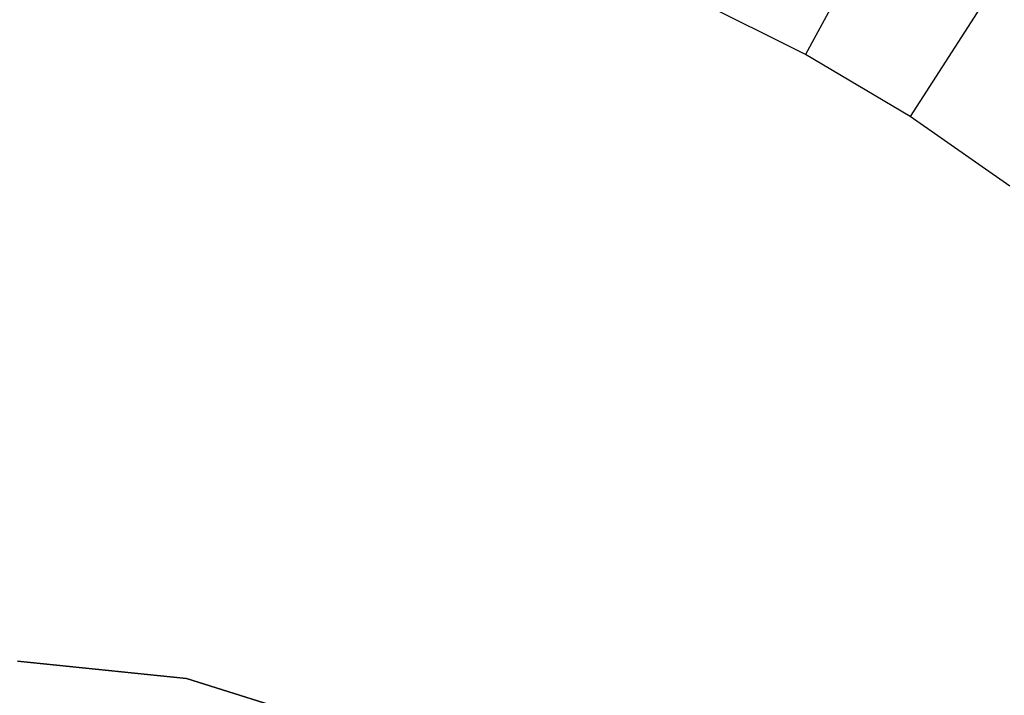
# Model space of a CAD drawing. Extents: x 0.3 to 7.1, y -3.38 to 3.38.
# Tile 306 of 394: x 3.7 to 4.44, y 0.6 to 1.11. Entities that reach past the tile are written whole.
import ezdxf

# ---------------------------------------------------------------- set-up
doc = ezdxf.new("R2010")
doc.units = 0
doc.header["$LTSCALE"] = 2.54
doc.layers.get('0').update_dxf_attribs({"linetype": 'CONTINUOUS'})

# ---------------------------------------------------------------- blocks, each defined once
blk = doc.blocks.new('SINGLES_B_BB_STL')
at = {"color": 0}
for p, q in [((4.36178, 1.22117, 5.32719), (4.28774, 1.08531, 5.4454)), ((4.36178, 1.22117, 5.32719), (4.28774, 1.08531, 5.4454)), ((4.45015, 1.16869, 5.32719), (4.36628, 1.03867, 5.4454)), ((4.45015, 1.16869, 5.32719), (4.36628, 1.03867, 5.4454)), ((4.28774, 1.08531, 5.4454), (4.20597, 1.12602, 5.4454)), ((4.28774, 1.08531, 5.4454), (4.20597, 1.12602, 5.4454)), ((4.36628, 1.03867, 5.4454), (4.28774, 1.08531, 5.4454)), ((4.36628, 1.03867, 5.4454), (4.28774, 1.08531, 5.4454)), ((4.44115, 0.98635, 5.4454), (4.36628, 1.03867, 5.4454)), ((4.44115, 0.98635, 5.4454), (4.36628, 1.03867, 5.4454)), ((3.82312, 0.6171, 164.411), (3.6963, 0.63, 164.411)), ((3.6963, 0.63, 164.511), (3.82312, 0.6171, 164.511)), ((3.6963, 0.63, 164.511), (3.82312, 0.6171, 164.511)), ((3.82312, 0.6171, 164.411), (3.6963, 0.63, 164.411)), ((3.94474, 0.57894, 164.411), (3.82312, 0.6171, 164.411)), ((3.82312, 0.6171, 164.411), (3.82312, 0.6171, 164.511)), ((3.82312, 0.6171, 164.511), (3.94474, 0.57894, 164.511)), ((3.82312, 0.6171, 164.411), (3.82312, 0.6171, 164.511)), ((3.82312, 0.6171, 164.511), (3.94474, 0.57894, 164.511)), ((3.94474, 0.57894, 164.411), (3.82312, 0.6171, 164.411))]:
    blk.add_line(p, q, dxfattribs=at)

msp = doc.modelspace()

# ---------------------------------------------------------------- block references
at = {"color": 0}
msp.add_blockref('SINGLES_B_BB_STL', (0, 0), dxfattribs=at)

doc.saveas('drawing.dxf')
